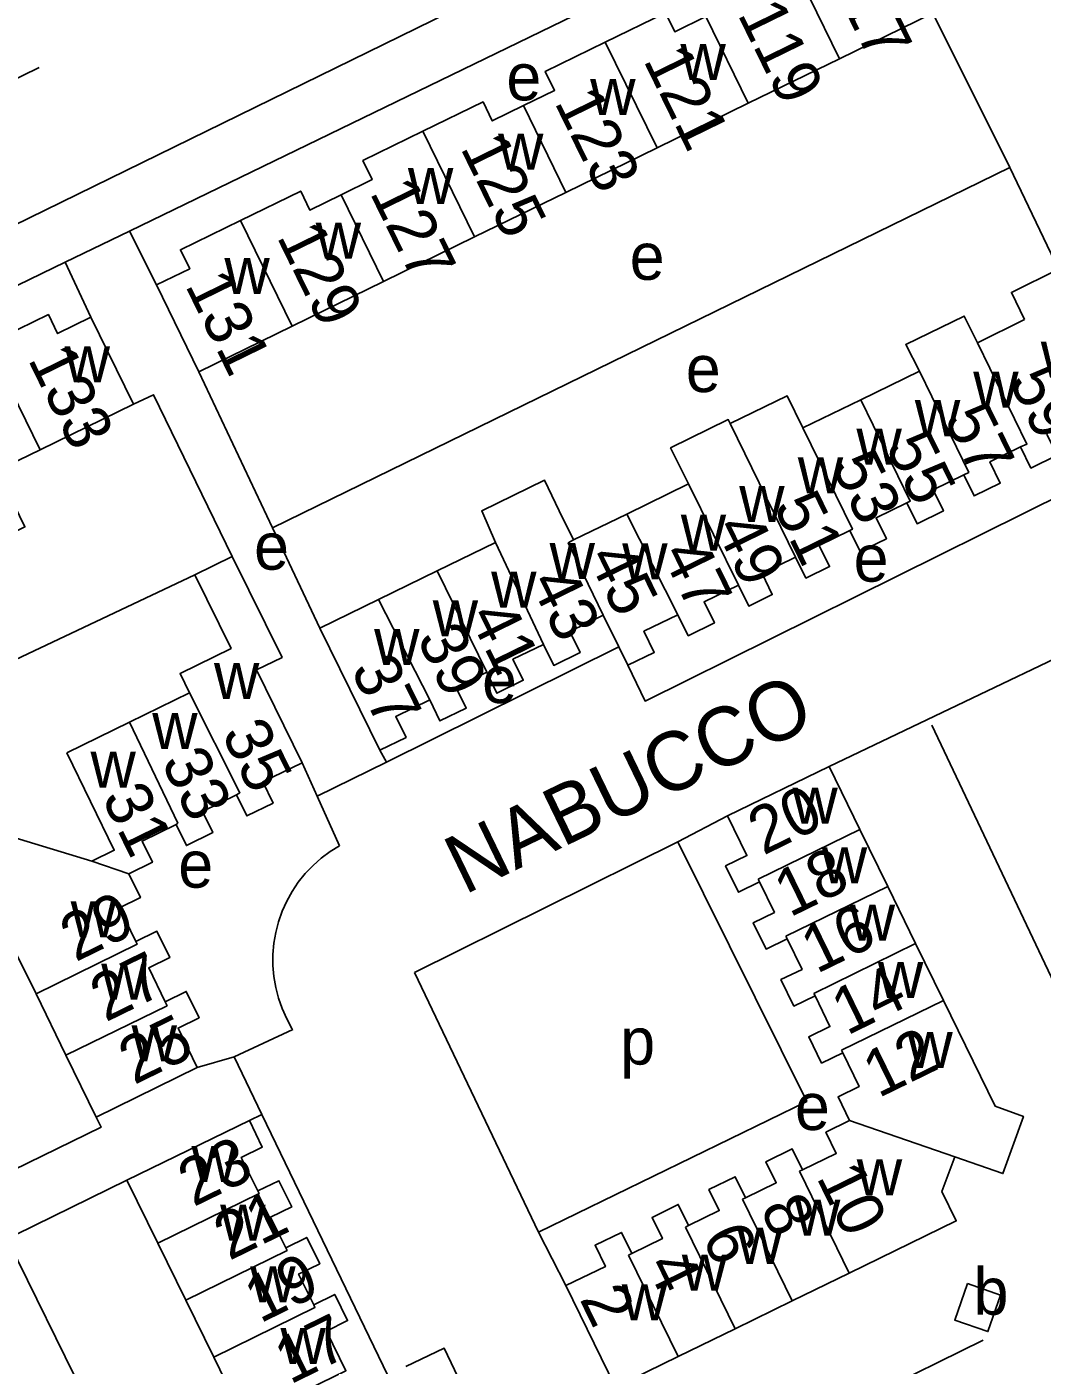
# Model space of a CAD drawing. Extents: x 159441 to 162086, y 388175 to 389787.
# Drawn here: x 160945.7 to 161032.2, y 388999.6 to 389113.7 of the extents above; entities that cross this region are included whole.
import ezdxf

# ---------------------------------------------------------------- set-up
doc = ezdxf.new("R2010")
doc.units = 0
for name, color, linetype in [('BLT_Basislijn', 7, 'Continuous'), ('BLT_Bebouwing', 7, 'Continuous'), ('BLT_Centroide', 7, 'Continuous'), ('BLT_Huisnummer', 7, 'Continuous'), ('BLT_Huisnummer_ tussenligend', 7, 'Continuous'), ('BLT_Onderverdeling_panden', 7, 'Continuous'), ('BLT_Straatnaam', 7, 'Continuous')]:
    doc.layers.add(name, color=color, linetype=linetype)

msp = doc.modelspace()

# ---------------------------------------------------------------- linework, layer by layer
at = {"layer": 'BLT_Basislijn'}
for p, q in [((160883.3, 389066.81), (161014.55, 389131.09)), ((161022.89, 389114.91), (161029.44, 389101.75)), ((160966.62, 389071.03), (161029.44, 389101.75)), ((160948.96, 389093.66), (160954.44, 389096.32)), ((160956.72, 389091.73), (160954.44, 389096.32)), ((160951.15, 389088.98), (160948.96, 389093.66)), ((160960.34, 389084.32), (160966.62, 389071.03)), ((160966.62, 389071.03), (160970.64, 389062.48)), ((160914.7, 389045.6), (160959.99, 389067.02)), ((161022.8, 389054.2), (161035.58, 389027.21)), ((160975.76, 389052.06), (160976.32, 389051.06)), ((160969.16, 389050.99), (160970.42, 389048.15)), ((160976.32, 389051.06), (160970.42, 389048.15)), ((160970.42, 389048.15), (160972.34, 389043.92)), ((161005.39, 389046.47), (161001.16, 389044.27)), ((160978.73, 389033.13), (161001.16, 389044.27)), ((160978.73, 389033.13), (160989.29, 389010.99)), ((160960.21, 389025.01), (160963.35, 389025.93)), ((160964.65, 389020.49), (160965.71, 389021.01)), ((160931.57, 389004.36), (160954.21, 389015.41)), ((160974.97, 388947.27), (160944.13, 389010.19)), ((161000.58, 388988.73), (161027.18, 389001.76))]:
    msp.add_line(p, q, dxfattribs=at)
for points in [[(160954.44, 389096.32), (161016.93, 389126.67)], [(160946.74, 389110.28), (160938.07, 389106.03), (160886.27, 389080.76), (160884.9, 389080.15), (160880.37, 389077.91)], [(161029.44, 389101.75), (161033.6, 389093.07)], [(160888.6, 389058.4), (160886.38, 389063.28), (160948.96, 389093.66)], [(161037.55, 389085.01), (161041.45, 389077.62), (160998.37, 389056.26), (160996.9, 389059.31)], [(160954.77, 389081.58), (160956.48, 389082.37), (160963.19, 389068.59)], [(161014.05, 389050.68), (161046.74, 389066.3), (161073.76, 389010.99)], [(160996.14, 389060.87), (160976.32, 389051.06)], [(160989.29, 389010.99), (161012.14, 389022.12), (161001.16, 389044.27)], [(160972.34, 389043.92), (160971.53, 389043.43), (160970.77, 389042.86), (160970.07, 389042.24), (160969.41, 389041.55), (160968.82, 389040.82), (160968.29, 389040.03), (160967.83, 389039.21), (160967.44, 389038.34), (160967.13, 389037.45), (160966.89, 389036.54), (160966.73, 389035.61), (160966.65, 389034.66), (160966.65, 389033.72), (160966.73, 389032.78), (160966.89, 389031.85), (160967.12, 389030.93), (160967.44, 389030.04), (160967.83, 389029.18), (160968.28, 389028.35), (160968.34, 389028.25)], [(160968.34, 389028.25), (160963.35, 389025.93)], [(160963.35, 389025.93), (160965.71, 389021.01)], [(160951.58, 389020.79), (160952.01, 389019.92), (160915.73, 389002.19)], [(160965.71, 389021.01), (160976.45, 388998.77)], [(160991.62, 389006.42), (160989.29, 389010.99)], [(160977.99, 388999.52), (160981.26, 389001.09), (161001.08, 388959.52)]]:
    msp.add_lwpolyline(points, dxfattribs=at)
at = {"layer": 'BLT_Bebouwing'}
for p, q in [((161014.93, 389111.02), (161022.89, 389114.91)), ((161007.16, 389107.22), (161014.93, 389111.02)), ((160999.39, 389103.42), (161007.16, 389107.22)), ((160991.62, 389099.62), (160999.39, 389103.42)), ((160983.84, 389095.82), (160991.62, 389099.62)), ((160976.07, 389092.02), (160983.84, 389095.82)), ((160968.3, 389088.22), (160976.07, 389092.02)), ((160956.72, 389091.73), (160960.34, 389084.32)), ((160954.77, 389081.58), (160951.15, 389088.98)), ((160960.34, 389084.32), (160968.3, 389088.22)), ((161016.75, 389081.93), (161021.74, 389084.37)), ((161011.81, 389079.54), (161016.75, 389081.93)), ((160946.81, 389077.68), (160954.77, 389081.58)), ((160996.81, 389072.18), (161002.06, 389074.77)), ((160991.06, 389072.47), (160992.27, 389069.99)), ((160992.27, 389069.99), (160996.81, 389072.18)), ((160980.64, 389067.35), (160985.62, 389069.78)), ((160959.99, 389067.02), (160963.19, 389068.59)), ((160975.65, 389064.91), (160980.64, 389067.35)), ((160970.64, 389062.48), (160975.65, 389064.91)), ((160996.14, 389060.87), (160994.81, 389063.58)), ((160975.76, 389052.06), (160970.64, 389062.48)), ((160996.14, 389060.87), (160996.9, 389059.31)), ((160954.43, 389054.46), (160959.55, 389056.96)), ((160949.08, 389051.84), (160954.43, 389054.46)), ((161014.05, 389050.68), (161005.39, 389046.47)), ((161016.68, 389045.3), (161014.05, 389050.68)), ((161019.05, 389040.45), (161016.68, 389045.3)), ((161021.42, 389035.58), (161019.05, 389040.45)), ((161023.79, 389030.73), (161021.42, 389035.58)), ((160949, 389026.07), (160946.49, 389031.29)), ((160954.21, 389015.41), (160956.84, 389010.04)), ((160956.84, 389010.04), (160959.23, 389005.17)), ((161010.9, 389005.12), (161015.77, 389007.49)), ((160991.62, 389006.42), (160995.84, 388997.76)), ((160959.23, 389005.17), (160961.61, 389000.31)), ((161006.05, 389002.75), (161010.9, 389005.12)), ((161001.19, 389000.38), (161006.05, 389002.75)), ((160995.84, 388997.76), (161001.19, 389000.38))]:
    msp.add_line(p, q, dxfattribs=at)
for points in [[(161003.54, 389114.62), (161000.89, 389113.32), (161000.1, 389114.94), (160994.98, 389112.43)], [(160994.98, 389112.43), (160989.86, 389109.93), (160990.65, 389108.31), (160988, 389107.02)], [(160988, 389107.02), (160985.35, 389105.72), (160984.56, 389107.34), (160979.44, 389104.84)], [(160979.44, 389104.84), (160974.32, 389102.33), (160975.11, 389100.72), (160972.46, 389099.42)], [(160972.46, 389099.42), (160969.8, 389098.12), (160969.02, 389099.74), (160963.89, 389097.24)], [(160963.89, 389097.24), (160958.77, 389094.73), (160959.56, 389093.11), (160956.72, 389091.73)], [(161030.71, 389088.78), (161029.58, 389091.1), (161033.6, 389093.07)], [(160951.15, 389088.98), (160948.31, 389087.59), (160947.52, 389089.21), (160942.4, 389086.7)], [(161021.74, 389084.37), (161020.58, 389086.66), (161025.56, 389089.08), (161026.69, 389086.8)], [(161026.69, 389086.8), (161030.71, 389088.78)], [(161005.62, 389079.92), (161010.47, 389082.29), (161011.81, 389079.54)], [(161002.06, 389074.77), (161000.54, 389077.84), (161005.45, 389080.26), (161005.62, 389079.92)], [(161032.61, 389079.02), (161033.49, 389077.22), (161031.25, 389076.12), (161030.37, 389077.92)], [(160939.05, 389073.89), (160941.39, 389069.08), (160945.52, 389071.1), (160943.17, 389075.91), (160946.81, 389077.68)], [(161030.37, 389077.92), (161027.75, 389076.64), (161028.63, 389074.84), (161026.4, 389073.75), (161025.52, 389075.55)], [(160985.62, 389069.78), (160984.45, 389072.48), (160989.81, 389075.08), (160991.06, 389072.47)], [(161025.52, 389075.55), (161022.91, 389074.27), (161023.79, 389072.47), (161021.54, 389071.37), (161020.66, 389073.17)], [(161020.66, 389073.17), (161018.06, 389071.89), (161018.94, 389070.1), (161016.69, 389069), (161015.81, 389070.79)], [(161015.81, 389070.79), (161013.21, 389069.52), (161014.09, 389067.72), (161012.07, 389066.74), (161011.19, 389068.53)], [(160963.19, 389068.59), (160967.44, 389059.98), (160965.26, 389058.91), (160969.16, 389050.99)], [(161011.19, 389068.53), (161008.34, 389067.13), (161009.21, 389065.34), (161007.2, 389064.35), (161006.32, 389066.15)], [(160959.55, 389056.96), (160958.75, 389058.6), (160963.09, 389060.74), (160959.99, 389067.02)], [(161006.32, 389066.15), (161003.4, 389064.72), (161004.28, 389062.92), (161002.04, 389061.83), (161001.16, 389063.62)], [(160994.81, 389063.58), (160991.95, 389062.18), (160992.83, 389060.39), (160990.59, 389059.3), (160989.72, 389061.09)], [(161001.16, 389063.62), (160998.27, 389062.21), (160999.15, 389060.41), (160996.9, 389059.31)], [(160989.72, 389061.09), (160987.11, 389059.82), (160987.99, 389058.03), (160985.74, 389056.93), (160984.87, 389058.73)], [(160984.87, 389058.73), (160982.25, 389057.45), (160983.13, 389055.66), (160980.89, 389054.57), (160980.02, 389056.36)], [(160980.02, 389056.36), (160977.12, 389054.95), (160978, 389053.16), (160975.76, 389052.06)], [(160951.23, 389042.61), (160953.14, 389043.54), (160949.08, 389051.84)], [(160969.16, 389050.99), (160965.79, 389049.36), (160966.67, 389047.56), (160964.42, 389046.46), (160963.54, 389048.25)], [(160963.54, 389048.25), (160960.65, 389046.84), (160961.53, 389045.04), (160959.29, 389043.94), (160958.4, 389045.74)], [(161005.39, 389046.47), (161007.04, 389043.09), (161005.23, 389042.2), (161006.32, 389039.96), (161008.12, 389040.84)], [(160958.4, 389045.74), (160955.51, 389044.32), (160956.39, 389042.52), (160954.39, 389041.54)], [(160946.49, 389031.29), (160943.82, 389036.67), (160944.69, 389037.06), (160942.93, 389040.66), (160944.4, 389044.69), (160951.23, 389042.61)], [(160954.39, 389041.54), (160955.36, 389039.51), (160953.57, 389038.63), (160954.97, 389035.76)], [(161008.12, 389040.84), (161009.39, 389038.24), (161007.59, 389037.36), (161008.68, 389035.11), (161010.48, 389035.99)], [(160954.97, 389035.76), (160956.77, 389036.63), (160957.86, 389034.39), (160956.07, 389033.51), (160957.47, 389030.63)], [(161010.48, 389035.99), (161011.75, 389033.38), (161009.95, 389032.51), (161011.05, 389030.26), (161012.85, 389031.13)], [(160957.47, 389030.63), (160959.27, 389031.51), (160960.36, 389029.26), (160958.57, 389028.38), (160960.21, 389025.01)], [(161012.85, 389031.13), (161014.12, 389028.51), (161012.32, 389027.63), (161013.41, 389025.4), (161015.21, 389026.27)], [(161024.75, 389017.39), (161028.86, 389015.97), (161030.61, 389020.85), (161028.19, 389021.72), (161023.79, 389030.73)], [(160951.58, 389020.79), (160949, 389026.07)], [(161015.21, 389026.27), (161016.61, 389023.39), (161014.81, 389022.51), (161015.8, 389020.49)], [(160960.21, 389025.01), (160951.58, 389020.79)], [(160964.65, 389020.49), (160954.21, 389015.41)], [(160965.37, 389014.49), (160963.96, 389017.36), (160965.75, 389018.24), (160964.65, 389020.49)], [(161015.8, 389020.49), (161013.78, 389019.5), (161014.66, 389017.7), (161011.78, 389016.29)], [(161011.78, 389016.29), (161010.9, 389018.09), (161008.67, 389016.99), (161009.55, 389015.2), (161006.93, 389013.92)], [(161015.77, 389007.49), (161024.88, 389011.94), (161023.65, 389014.45), (161024.75, 389017.39)], [(161006.93, 389013.92), (161006.05, 389015.71), (161003.81, 389014.61), (161004.69, 389012.82), (161002.08, 389011.54)], [(160967.75, 389009.64), (160966.46, 389012.26), (160968.26, 389013.14), (160967.16, 389015.37), (160965.37, 389014.49)], [(161002.08, 389011.54), (161001.2, 389013.34), (160998.96, 389012.24), (160999.84, 389010.44), (160997.23, 389009.16)], [(160997.23, 389009.16), (160996.35, 389010.96), (160994.11, 389009.86), (160994.99, 389008.05), (160991.62, 389006.42)], [(160970.13, 389004.79), (160968.84, 389007.41), (160970.64, 389008.29), (160969.54, 389010.53), (160967.75, 389009.64)], [(160961.61, 389000.31), (160964.24, 388994.95), (160972.87, 388999.17), (160971.21, 389002.55), (160973.02, 389003.44), (160971.92, 389005.67), (160970.13, 389004.79)]]:
    msp.add_lwpolyline(points, dxfattribs=at)
msp.add_lwpolyline([(161025.83, 389006.59), (161028.66, 389005.61), (161027.58, 389002.51), (161024.75, 389003.48)], close=True, dxfattribs=at)
at = {"layer": 'BLT_Onderverdeling_panden'}
for p, q in [((161010.52, 389120.03), (161014.93, 389111.02)), ((161003.54, 389114.62), (161007.16, 389107.22)), ((160994.98, 389112.43), (160999.39, 389103.42)), ((160988, 389107.02), (160991.62, 389099.62)), ((160979.44, 389104.84), (160983.84, 389095.82)), ((160972.46, 389099.42), (160976.07, 389092.02)), ((160963.89, 389097.24), (160968.3, 389088.22)), ((160942.4, 389086.7), (160946.81, 389077.68)), ((161011.19, 389068.53), (161005.62, 389079.92)), ((161006.32, 389066.15), (161002.06, 389074.77)), ((161001.16, 389063.62), (160996.81, 389072.18)), ((160989.72, 389061.09), (160985.62, 389069.78)), ((160984.87, 389058.73), (160980.64, 389067.35)), ((160980.02, 389056.36), (160975.65, 389064.91)), ((161016.68, 389045.3), (161008.01, 389041.06)), ((160951.23, 389042.61), (160954.39, 389041.54)), ((161008.01, 389041.06), (161008.12, 389040.84)), ((161019.05, 389040.45), (161010.37, 389036.21)), ((161010.37, 389036.21), (161010.48, 389035.99)), ((161021.42, 389035.58), (161012.74, 389031.34)), ((161012.74, 389031.34), (161012.85, 389031.13)), ((161023.79, 389030.73), (161015.1, 389026.49)), ((161015.1, 389026.49), (161015.21, 389026.27)), ((161015.8, 389020.49), (161024.75, 389017.39)), ((161011.53, 389016.17), (161011.78, 389016.29)), ((161015.77, 389007.49), (161011.53, 389016.17)), ((161006.67, 389013.79), (161006.93, 389013.92)), ((161010.9, 389005.12), (161006.67, 389013.79)), ((161001.82, 389011.41), (161002.08, 389011.54)), ((161006.05, 389002.75), (161001.82, 389011.41)), ((160996.96, 389009.03), (160997.23, 389009.16)), ((161001.19, 389000.38), (160996.96, 389009.03))]:
    msp.add_line(p, q, dxfattribs=at)
for points in [[(161030.37, 389077.92), (161030.91, 389078.17), (161026.69, 389086.8)], [(161025.52, 389075.55), (161025.95, 389075.75), (161021.74, 389084.37)], [(161020.66, 389073.17), (161020.97, 389073.31), (161016.75, 389081.93)], [(161015.81, 389070.79), (161016.04, 389070.9), (161011.81, 389079.54)], [(160994.81, 389063.58), (160991.82, 389069.74), (160992.27, 389069.99)], [(160963.54, 389048.25), (160963.84, 389048.44), (160959.55, 389056.96)], [(160958.4, 389045.74), (160958.54, 389045.85), (160954.43, 389054.46)], [(160954.97, 389035.76), (160955.08, 389035.53), (160946.49, 389031.29)], [(160957.47, 389030.63), (160957.63, 389030.28), (160949, 389026.07)], [(160956.84, 389010.04), (160965.48, 389014.27), (160965.37, 389014.49)], [(160959.23, 389005.17), (160967.86, 389009.42), (160967.75, 389009.64)], [(160961.61, 389000.31), (160970.24, 389004.56), (160970.13, 389004.79)]]:
    msp.add_lwpolyline(points, dxfattribs=at)

# ---------------------------------------------------------------- texts
at = {"layer": 'BLT_Centroide'}
for s, p in [('w', (161001.38, 389109.19)), ('e', (160986.55, 389107.47)), ('w', (160993.69, 389106.22)), ('w', (160985.84, 389101.56)), ('w', (160978.16, 389098.62)), ('w', (160970.3, 389093.97)), ('e', (160997.06, 389092.17)), ('w', (160962.52, 389090.97)), ('w', (160948.91, 389083.44)), ('w', (161032.09, 389083.83)), ('e', (161001.84, 389082.6)), ('w', (161026.33, 389081.28)), ('w', (161021.36, 389078.84)), ('w', (161016.38, 389076.41)), ('w', (161011.38, 389073.97)), ('w', (161006.39, 389071.53)), ('w', (161001.41, 389069.09)), ('e', (160965.05, 389067.46)), ('w', (160990.23, 389066.66)), ('w', (160996.42, 389066.64)), ('e', (161016.14, 389066.44)), ('w', (160985.25, 389064.22)), ('w', (160980.27, 389061.78)), ('w', (160975.28, 389059.34)), ('w', (160961.63, 389056.44)), ('e', (160984.48, 389056.09)), ('w', (160956.37, 389052.17)), ('w', (160951.11, 389048.88)), ('w', (161010.92, 389045.81)), ('e', (160958.59, 389040.35)), ('w', (161013.43, 389040.72)), ('w', (160949.42, 389036.12)), ('w', (161015.81, 389035.84)), ('w', (160952.02, 389030.81)), ('w', (161018.21, 389030.94)), ('w', (160954.61, 389025.53)), ('p', (160996.25, 389025.27)), ('w', (161020.72, 389024.97)), ('e', (161011.14, 389019.69)), ('w', (160959.72, 389015.25)), ('w', (161016.41, 389014.11)), ('w', (160962.16, 389010.25)), ('w', (161011.14, 389010.67)), ('w', (161006.23, 389008.28)), ('w', (161001.5, 389005.98)), ('w', (160964.72, 389005)), ('b', (161026.36, 389003.94)), ('w', (160996.38, 389003.47)), ('w', (160967.3, 388999.75))]:
    msp.add_text(s, height=4, dxfattribs=at).set_placement(p)
at = {"layer": 'BLT_Huisnummer'}
for s, rotation, p in [('117', 296.0802, (161013.74, 389118.49)), ('121', 296.0802, (160998.18, 389110.9)), ('125', 296.0802, (160982.59, 389103.43)), ('131', 296.0802, (160959.13, 389091.72)), ('133', 296.0802, (160945.73, 389085.41)), ('59', 296.0549, (161029.32, 389083.59)), ('53', 296.0581, (161014.18, 389076.36)), ('49', 296.0605, (161004.29, 389071.07)), ('45', 296.0593, (160993.42, 389068.53)), ('41', 296.0554, (160983.3, 389063.54)), ('37', 296.0605, (160973.24, 389058.96)), ('35', 296.0605, (160962.23, 389053.49)), ('31', 296.0605, (160952.02, 389048.03)), ('20', 26.0659, (161008.45, 389043.07)), ('29', 26.0633, (160949.83, 389033.98)), ('16', 26.0659, (161012.98, 389032.97)), ('25', 26.0633, (160954.82, 389023.51)), ('12', 26.0659, (161018.25, 389022.38)), ('23', 26.0633, (160959.88, 389013.1)), ('10', 296.0633, (161012.93, 389015.67)), ('6', 296.0633, (161003.16, 389010.54)), ('2', 296.0633, (160992.75, 389005.29)), ('17', 26.0633, (160968.11, 388997.96))]:
    msp.add_text(s, height=4, rotation=rotation, dxfattribs=at).set_placement(p)
at = {"layer": 'BLT_Huisnummer_ tussenligend'}
for s, rotation, p in [('119', 296.0802, (161006.21, 389114.83)), ('123', 296.0802, (160990.6, 389107.32)), ('127', 296.0802, (160974.87, 389099.61)), ('129', 296.0802, (160966.94, 389095.86)), ('57', 296.0605, (161023.78, 389080.38)), ('55', 296.0605, (161018.8, 389078.01)), ('51', 296.0605, (161009.26, 389072.87)), ('47', 296.0605, (160999.72, 389068.83)), ('43', 296.0605, (160988.5, 389066.4)), ('39', 296.0605, (160978.87, 389061.62)), ('33', 296.0605, (160957.09, 389051.07)), ('18', 26.0659, (161010.69, 389037.78)), ('27', 26.0633, (160952.39, 389028.85)), ('14', 26.0659, (161015.57, 389027.71)), ('21', 26.0633, (160962.93, 389008.52)), ('8', 296.0633, (161008.12, 389012.98)), ('19', 26.0633, (160965.55, 389003.17)), ('4', 296.0633, (160998.42, 389008.15))]:
    msp.add_text(s, height=4, rotation=rotation, dxfattribs=at).set_placement(p)
at = {"layer": 'BLT_Straatnaam'}
msp.add_text('NABUCCO', height=5, rotation=25.8394, dxfattribs=at).set_placement((160982.97, 389039.71))

doc.saveas('drawing.dxf')
